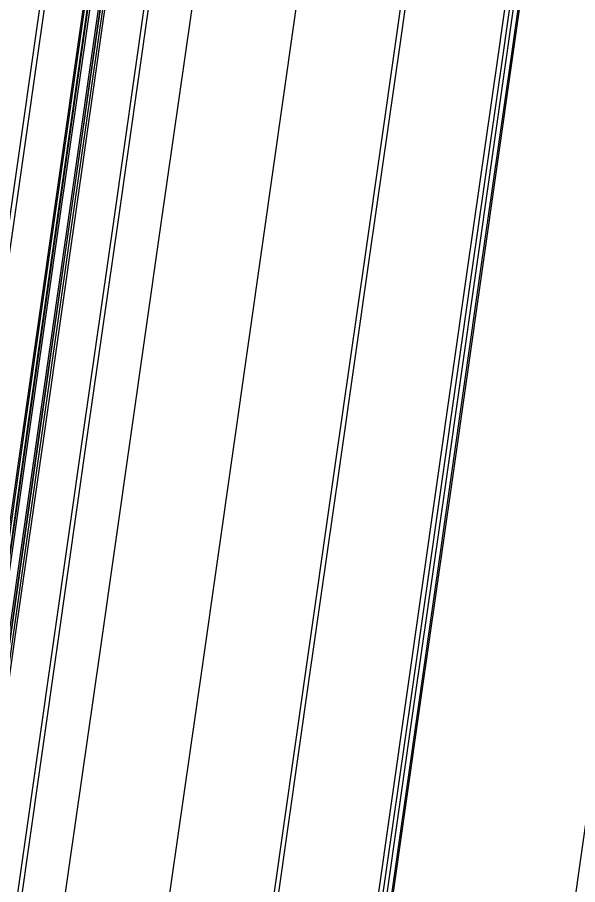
# Model space of a CAD drawing. Extents: x 1797478 to 1804836, y 246529 to 250952.
# Drawn here: x 1797985.5 to 1798050.6, y 249783.7 to 249884.5 of the extents above; entities that cross this region are included whole.
import ezdxf

# ---------------------------------------------------------------- set-up
doc = ezdxf.new("R2010")
doc.units = 0
for name, color, linetype in [('1', 7, 'Continuous'), ('DRAINAGE', 7, 'Continuous'), ('DTCH-LINFRSLP', 7, 'Continuous'), ('EDPV-LINE', 7, 'Continuous'), ('SHDR-UPAV', 7, 'Continuous')]:
    doc.layers.add(name, color=color, linetype=linetype)

msp = doc.modelspace()

# ---------------------------------------------------------------- linework, layer by layer
for points in [[(1797956.94, 249667.58), (1797960.07, 249689.52), (1797963.61, 249714.27), (1797967.15, 249739.02), (1797970.03, 249759.18), (1797970.68, 249763.77), (1797974.22, 249788.52), (1797977.75, 249813.27), (1797981.29, 249838.01), (1797984.83, 249862.76), (1797988.36, 249887.51), (1797988.91, 249891.34), (1797991.9, 249912.26), (1797995.44, 249937.02), (1797999.25, 249961.84), (1798003.48, 249986.58), (1798006.09, 250000.71), (1798008.12, 250011.25), (1798013.18, 250035.84), (1798018.66, 250060.34), (1798024.55, 250084.75), (1798030.85, 250109.05)], [(1797957.45, 249667.51), (1797960.59, 249689.45), (1797964.13, 249714.2), (1797967.66, 249738.95), (1797970.54, 249759.11), (1797971.2, 249763.69), (1797974.73, 249788.44), (1797978.27, 249813.19), (1797981.81, 249837.94), (1797985.35, 249862.69), (1797988.89, 249887.44), (1797989.43, 249891.27), (1797992.43, 249912.18), (1797995.97, 249936.94), (1797999.78, 249961.75), (1798004.01, 249986.49), (1798006.62, 250000.61), (1798008.66, 250011.15), (1798013.72, 250035.73), (1798019.19, 250060.22), (1798025.08, 250084.62), (1798031.38, 250108.91)], [(1797962.12, 249666.84), (1797965.25, 249688.78), (1797968.78, 249713.53), (1797972.31, 249738.28), (1797975.19, 249758.44), (1797975.84, 249763.03), (1797979.37, 249787.78), (1797982.89, 249812.53), (1797986.42, 249837.28), (1797989.93, 249862.03), (1797993.45, 249886.78), (1797994, 249890.61), (1797996.97, 249911.54), (1798000.49, 249936.29), (1798004.27, 249961.02), (1798008.47, 249985.69), (1798011.06, 249999.77), (1798013.09, 250010.27), (1798018.13, 250034.78), (1798023.59, 250059.2), (1798029.46, 250083.52), (1798035.74, 250107.74)], [(1797962.42, 249666.8), (1797965.55, 249688.74), (1797969.08, 249713.49), (1797972.61, 249738.24), (1797975.49, 249758.4), (1797976.14, 249762.99), (1797979.67, 249787.74), (1797983.19, 249812.49), (1797986.71, 249837.24), (1797990.23, 249861.99), (1797993.75, 249886.74), (1797994.29, 249890.57), (1797997.27, 249911.49), (1798000.79, 249936.25), (1798004.57, 249960.97), (1798008.76, 249985.63), (1798011.35, 249999.71), (1798013.38, 250010.22), (1798018.43, 250034.72), (1798023.88, 250059.13), (1798029.75, 250083.45), (1798036.03, 250107.66)], [(1797962.43, 249666.8), (1797965.56, 249688.74), (1797969.1, 249713.49), (1797972.63, 249738.24), (1797975.51, 249758.4), (1797976.17, 249762.98), (1797979.7, 249787.73), (1797983.24, 249812.48), (1797986.78, 249837.23), (1797990.32, 249861.98), (1797993.86, 249886.73), (1797994.4, 249890.56), (1797997.4, 249911.47), (1798000.94, 249936.22), (1798004.74, 249960.94), (1798008.95, 249985.6), (1798011.55, 249999.68), (1798013.58, 250010.18), (1798018.63, 250034.68), (1798024.08, 250059.08), (1798029.95, 250083.4), (1798036.23, 250107.61)], [(1797962.63, 249666.77), (1797965.77, 249688.71), (1797969.3, 249713.46), (1797972.84, 249738.21), (1797975.72, 249758.37), (1797976.37, 249762.95), (1797979.91, 249787.7), (1797983.45, 249812.45), (1797986.98, 249837.2), (1797990.52, 249861.95), (1797994.06, 249886.7), (1797994.6, 249890.53), (1797997.59, 249911.45), (1798001.13, 249936.2), (1798004.93, 249960.91), (1798009.14, 249985.57), (1798011.73, 249999.64), (1798013.76, 250010.14), (1798018.81, 250034.64), (1798024.26, 250059.04), (1798030.13, 250083.35), (1798036.4, 250107.56)], [(1797963.62, 249666.63), (1797966.76, 249688.57), (1797970.29, 249713.32), (1797973.83, 249738.06), (1797976.71, 249758.23), (1797977.36, 249762.81), (1797980.9, 249787.56), (1797984.44, 249812.31), (1797987.97, 249837.06), (1797991.51, 249861.81), (1797995.05, 249886.56), (1797995.59, 249890.39), (1797998.58, 249911.31), (1798002.12, 249936.05), (1798005.91, 249960.75), (1798010.12, 249985.39), (1798012.72, 249999.46), (1798014.75, 250009.95), (1798019.78, 250034.43), (1798025.24, 250058.82), (1798031.1, 250083.11), (1798037.37, 250107.3)], [(1797963.82, 249666.6), (1797966.95, 249688.54), (1797970.49, 249713.29), (1797974.03, 249738.04), (1797976.91, 249758.2), (1797977.56, 249762.79), (1797981.1, 249787.53), (1797984.63, 249812.28), (1797988.17, 249837.03), (1797991.71, 249861.78), (1797995.24, 249886.53), (1797995.79, 249890.36), (1797998.78, 249911.28), (1798002.32, 249936.02), (1798006.11, 249960.72), (1798010.32, 249985.35), (1798012.91, 249999.42), (1798014.94, 250009.91), (1798019.98, 250034.38), (1798025.43, 250058.77), (1798031.29, 250083.06), (1798037.56, 250107.25)], [(1797963.83, 249666.6), (1797966.96, 249688.54), (1797970.5, 249713.29), (1797974.03, 249738.04), (1797976.92, 249758.2), (1797977.57, 249762.78), (1797981.11, 249787.53), (1797984.65, 249812.28), (1797988.19, 249837.03), (1797991.73, 249861.78), (1797995.26, 249886.53), (1797995.81, 249890.36), (1797998.8, 249911.27), (1798002.35, 249936.02), (1798006.14, 249960.72), (1798010.35, 249985.35), (1798012.95, 249999.41), (1798014.98, 250009.9), (1798020.01, 250034.38), (1798025.46, 250058.76), (1798031.33, 250083.05), (1798037.6, 250107.24)], [(1797964.12, 249666.56), (1797967.25, 249688.5), (1797970.79, 249713.25), (1797974.32, 249737.99), (1797977.2, 249758.16), (1797977.86, 249762.74), (1797981.4, 249787.49), (1797984.93, 249812.24), (1797988.47, 249836.99), (1797992, 249861.74), (1797995.54, 249886.49), (1797996.09, 249890.32), (1797999.08, 249911.23), (1798002.62, 249935.98), (1798006.41, 249960.67), (1798010.61, 249985.3), (1798013.21, 249999.36), (1798015.24, 250009.85), (1798020.27, 250034.32), (1798025.72, 250058.7), (1798031.58, 250082.99), (1798037.85, 250107.17)], [(1797968.8, 249665.89), (1797971.93, 249687.83), (1797975.47, 249712.58), (1797979.01, 249737.33), (1797981.89, 249757.49), (1797982.54, 249762.07), (1797986.08, 249786.82), (1797989.62, 249811.57), (1797993.16, 249836.32), (1797996.7, 249861.07), (1798000.23, 249885.82), (1798000.78, 249889.64), (1798003.77, 249910.56), (1798007.31, 249935.3), (1798011.1, 249959.91), (1798015.29, 249984.46), (1798017.88, 249998.48), (1798019.9, 250008.93), (1798024.92, 250033.32), (1798030.35, 250057.63), (1798036.2, 250081.83), (1798042.45, 250105.94)], [(1797969.31, 249665.82), (1797972.45, 249687.75), (1797975.98, 249712.5), (1797979.52, 249737.25), (1797982.4, 249757.41), (1797983.06, 249762), (1797986.59, 249786.75), (1797990.13, 249811.5), (1797993.67, 249836.25), (1797997.2, 249860.99), (1798000.74, 249885.74), (1798001.28, 249889.57), (1798004.27, 249910.49), (1798007.81, 249935.23), (1798011.59, 249959.83), (1798015.78, 249984.37), (1798018.37, 249998.38), (1798020.39, 250008.84), (1798025.41, 250033.22), (1798030.84, 250057.51), (1798036.68, 250081.71), (1798042.92, 250105.81)], [(1797974.26, 249665.11), (1797977.4, 249687.05), (1797980.93, 249711.8), (1797984.47, 249736.54), (1797987.35, 249756.71), (1797988.01, 249761.29), (1797991.54, 249786.04), (1797995.08, 249810.79), (1797998.62, 249835.54), (1798002.15, 249860.29), (1798005.69, 249885.04), (1798006.23, 249888.87), (1798009.22, 249909.78), (1798012.76, 249934.51), (1798016.52, 249959.03), (1798020.7, 249983.49), (1798023.28, 249997.45), (1798025.29, 250007.87), (1798030.29, 250032.17), (1798035.71, 250056.38), (1798041.53, 250080.5), (1798047.75, 250104.52)], [(1797974.26, 249665.11), (1797977.4, 249687.05), (1797980.93, 249711.8), (1797984.47, 249736.54), (1797987.35, 249756.71), (1797988.01, 249761.29), (1797991.54, 249786.04), (1797995.08, 249810.79), (1797998.62, 249835.54), (1798002.15, 249860.29), (1798005.69, 249885.04), (1798006.23, 249888.87), (1798009.22, 249909.78), (1798012.76, 249934.51), (1798016.52, 249959.03), (1798020.7, 249983.49), (1798023.28, 249997.45), (1798025.29, 250007.87), (1798030.29, 250032.17), (1798035.71, 250056.38), (1798041.53, 250080.5), (1798047.75, 250104.52)], [(1797974.26, 249665.11), (1797977.4, 249687.05), (1797980.93, 249711.8), (1797984.47, 249736.54), (1797987.35, 249756.71), (1797988.01, 249761.29), (1797991.54, 249786.04), (1797995.08, 249810.79), (1797998.62, 249835.54), (1798002.15, 249860.29), (1798005.69, 249885.04), (1798006.23, 249888.87), (1798009.22, 249909.78), (1798012.76, 249934.51), (1798016.52, 249959.03), (1798020.7, 249983.49), (1798023.28, 249997.45), (1798025.29, 250007.87), (1798030.29, 250032.17), (1798035.71, 250056.38), (1798041.53, 250080.5), (1798047.75, 250104.52)], [(1797974.26, 249665.11), (1797977.4, 249687.05), (1797980.93, 249711.8), (1797984.47, 249736.54), (1797987.35, 249756.71), (1797988.01, 249761.29), (1797991.54, 249786.04), (1797995.08, 249810.79), (1797998.62, 249835.54), (1798002.15, 249860.29), (1798005.69, 249885.04), (1798006.23, 249888.87), (1798009.22, 249909.78), (1798012.76, 249934.51), (1798016.52, 249959.03), (1798020.7, 249983.49), (1798023.28, 249997.45), (1798025.29, 250007.87), (1798030.29, 250032.17), (1798035.71, 250056.38), (1798041.53, 250080.5), (1798047.75, 250104.52)], [(1797974.26, 249665.11), (1797977.4, 249687.05), (1797980.93, 249711.8), (1797984.47, 249736.54), (1797987.35, 249756.71), (1797988.01, 249761.29), (1797991.54, 249786.04), (1797995.08, 249810.79), (1797998.62, 249835.54), (1798002.15, 249860.29), (1798005.69, 249885.04), (1798006.23, 249888.87), (1798009.22, 249909.78), (1798012.76, 249934.51), (1798016.52, 249959.03), (1798020.7, 249983.49), (1798023.28, 249997.45), (1798025.29, 250007.87), (1798030.29, 250032.17), (1798035.71, 250056.38), (1798041.53, 250080.5), (1798047.75, 250104.52)], [(1797986.14, 249663.41), (1797989.28, 249685.35), (1797992.81, 249710.1), (1797996.35, 249734.85), (1797999.23, 249755.01), (1797999.89, 249759.6), (1798003.42, 249784.34), (1798006.96, 249809.09), (1798010.49, 249833.84), (1798014.03, 249858.59), (1798017.57, 249883.34), (1798018.11, 249887.17), (1798021.1, 249908.09), (1798024.64, 249932.79), (1798028.37, 249957.11), (1798032.51, 249981.37), (1798035.07, 249995.22), (1798037.07, 250005.55), (1798042.03, 250029.65), (1798047.39, 250053.67), (1798053.17, 250077.59), (1798059.34, 250101.41)], [(1797986.14, 249663.41), (1797989.28, 249685.35), (1797992.81, 249710.1), (1797996.35, 249734.85), (1797999.23, 249755.01), (1797999.89, 249759.6), (1798003.42, 249784.34), (1798006.96, 249809.09), (1798010.49, 249833.84), (1798014.03, 249858.59), (1798017.57, 249883.34), (1798018.11, 249887.17), (1798021.1, 249908.09), (1798024.64, 249932.79), (1798028.37, 249957.11), (1798032.51, 249981.37), (1798035.07, 249995.22), (1798037.07, 250005.55), (1798042.03, 250029.65), (1798047.39, 250053.67), (1798053.17, 250077.59), (1798059.34, 250101.41)], [(1797986.14, 249663.41), (1797989.28, 249685.35), (1797992.81, 249710.1), (1797996.35, 249734.85), (1797999.23, 249755.01), (1797999.89, 249759.6), (1798003.42, 249784.34), (1798006.96, 249809.09), (1798010.49, 249833.84), (1798014.03, 249858.59), (1798017.57, 249883.34), (1798018.11, 249887.17), (1798021.1, 249908.09), (1798024.64, 249932.79), (1798028.37, 249957.11), (1798032.51, 249981.37), (1798035.07, 249995.22), (1798037.07, 250005.55), (1798042.03, 250029.65), (1798047.39, 250053.67), (1798053.17, 250077.59), (1798059.34, 250101.41)], [(1797986.14, 249663.41), (1797989.28, 249685.35), (1797992.81, 249710.1), (1797996.35, 249734.85), (1797999.23, 249755.01), (1797999.89, 249759.6), (1798003.42, 249784.34), (1798006.96, 249809.09), (1798010.49, 249833.84), (1798014.03, 249858.59), (1798017.57, 249883.34), (1798018.11, 249887.17), (1798021.1, 249908.09), (1798024.64, 249932.79), (1798028.37, 249957.11), (1798032.51, 249981.37), (1798035.07, 249995.22), (1798037.07, 250005.55), (1798042.03, 250029.65), (1798047.39, 250053.67), (1798053.17, 250077.59), (1798059.34, 250101.41)], [(1797998.02, 249661.71), (1798001.16, 249683.65), (1798004.69, 249708.4), (1798008.23, 249733.15), (1798011.11, 249753.31), (1798011.77, 249757.9), (1798015.3, 249782.65), (1798018.84, 249807.4), (1798022.37, 249832.14), (1798025.91, 249856.89), (1798029.45, 249881.64), (1798029.99, 249885.47), (1798032.98, 249906.39), (1798036.51, 249931.07), (1798040.21, 249955.19), (1798044.32, 249979.25), (1798046.86, 249992.98), (1798048.84, 250003.23), (1798053.76, 250027.13), (1798059.08, 250050.95), (1798064.81, 250074.67), (1798070.93, 250098.3)], [(1797998.02, 249661.71), (1798001.16, 249683.65), (1798004.69, 249708.4), (1798008.23, 249733.15), (1798011.11, 249753.31), (1798011.77, 249757.9), (1798015.3, 249782.65), (1798018.84, 249807.4), (1798022.37, 249832.14), (1798025.91, 249856.89), (1798029.45, 249881.64), (1798029.99, 249885.47), (1798032.98, 249906.39), (1798036.51, 249931.07), (1798040.21, 249955.19), (1798044.32, 249979.25), (1798046.86, 249992.98), (1798048.84, 250003.23), (1798053.76, 250027.13), (1798059.08, 250050.95), (1798064.81, 250074.67), (1798070.93, 250098.3)], [(1797998.02, 249661.71), (1798001.16, 249683.65), (1798004.69, 249708.4), (1798008.23, 249733.15), (1798011.11, 249753.31), (1798011.77, 249757.9), (1798015.3, 249782.65), (1798018.84, 249807.4), (1798022.37, 249832.14), (1798025.91, 249856.89), (1798029.45, 249881.64), (1798029.99, 249885.47), (1798032.98, 249906.39), (1798036.51, 249931.07), (1798040.21, 249955.19), (1798044.32, 249979.25), (1798046.86, 249992.98), (1798048.84, 250003.23), (1798053.76, 250027.13), (1798059.08, 250050.95), (1798064.81, 250074.67), (1798070.93, 250098.3)], [(1797998.02, 249661.71), (1798001.16, 249683.65), (1798004.69, 249708.4), (1798008.23, 249733.15), (1798011.11, 249753.31), (1798011.77, 249757.9), (1798015.3, 249782.65), (1798018.84, 249807.4), (1798022.37, 249832.14), (1798025.91, 249856.89), (1798029.45, 249881.64), (1798029.99, 249885.47), (1798032.98, 249906.39), (1798036.51, 249931.07), (1798040.21, 249955.19), (1798044.32, 249979.25), (1798046.86, 249992.98), (1798048.84, 250003.23), (1798053.76, 250027.13), (1798059.08, 250050.95), (1798064.81, 250074.67), (1798070.93, 250098.3)], [(1797998.02, 249661.71), (1798001.16, 249683.65), (1798004.69, 249708.4), (1798008.23, 249733.15), (1798011.11, 249753.31), (1798011.77, 249757.9), (1798015.3, 249782.65), (1798018.84, 249807.4), (1798022.37, 249832.14), (1798025.91, 249856.89), (1798029.45, 249881.64), (1798029.99, 249885.47), (1798032.98, 249906.39), (1798036.51, 249931.07), (1798040.21, 249955.19), (1798044.32, 249979.25), (1798046.86, 249992.98), (1798048.84, 250003.23), (1798053.76, 250027.13), (1798059.08, 250050.95), (1798064.81, 250074.67), (1798070.93, 250098.3)], [(1797998.53, 249661.64), (1798001.66, 249683.58), (1798005.2, 249708.33), (1798008.74, 249733.08), (1798011.62, 249753.24), (1798012.27, 249757.83), (1798015.81, 249782.57), (1798019.35, 249807.32), (1798022.89, 249832.07), (1798026.43, 249856.82), (1798029.97, 249881.57), (1798030.52, 249885.4), (1798033.51, 249906.32), (1798037.04, 249930.99), (1798040.75, 249955.11), (1798044.86, 249979.15), (1798047.39, 249992.88), (1798049.37, 250003.13), (1798054.29, 250027.02), (1798059.61, 250050.83), (1798065.33, 250074.54), (1798071.46, 250098.16)], [(1798013.57, 249681.88), (1798017.1, 249706.63), (1798020.64, 249731.38), (1798023.52, 249751.54), (1798024.18, 249756.12), (1798027.71, 249780.87), (1798031.25, 249805.62), (1798034.79, 249830.37), (1798038.33, 249855.12), (1798041.87, 249879.87), (1798042.41, 249883.7), (1798045.41, 249904.62), (1798048.93, 249929.27), (1798052.61, 249953.18), (1798056.69, 249977.03), (1798059.2, 249990.64), (1798061.17, 250000.8), (1798066.04, 250024.5), (1798071.32, 250048.11), (1798076.99, 250071.62), (1798083.07, 250095.04)], [(1798014.03, 249681.81), (1798017.56, 249706.56), (1798021.1, 249731.31), (1798023.98, 249751.47), (1798024.63, 249756.06), (1798028.17, 249780.81), (1798031.71, 249805.56), (1798035.24, 249830.31), (1798038.78, 249855.05), (1798042.32, 249879.8), (1798042.86, 249883.63), (1798045.85, 249904.55), (1798049.38, 249929.21), (1798053.05, 249953.11), (1798057.12, 249976.95), (1798059.63, 249990.56), (1798061.59, 250000.72), (1798066.47, 250024.41), (1798071.75, 250048.01), (1798077.42, 250071.52), (1798083.49, 250094.93)], [(1798014.54, 249681.74), (1798018.08, 249706.49), (1798021.61, 249731.24), (1798024.49, 249751.4), (1798025.15, 249755.99), (1798028.69, 249780.73), (1798032.22, 249805.48), (1798035.76, 249830.23), (1798039.3, 249854.98), (1798042.84, 249879.73), (1798043.39, 249883.56), (1798046.38, 249904.48), (1798049.91, 249929.13), (1798053.58, 249953.02), (1798057.65, 249976.85), (1798060.17, 249990.46), (1798062.13, 250000.61), (1798067, 250024.29), (1798072.28, 250047.88), (1798077.95, 250071.39), (1798084.01, 250094.79)]]:
    msp.add_lwpolyline(points)
at = {"layer": '1'}
msp.add_lwpolyline([(1797986.14, 249663.41), (1797989.28, 249685.35), (1797992.81, 249710.1), (1797996.35, 249734.85), (1797999.23, 249755.01), (1797999.89, 249759.6), (1798003.42, 249784.34), (1798006.96, 249809.09), (1798010.49, 249833.84), (1798014.03, 249858.59), (1798017.57, 249883.34), (1798018.11, 249887.17), (1798021.1, 249908.09), (1798024.64, 249932.79), (1798028.37, 249957.11), (1798032.51, 249981.37), (1798035.07, 249995.22), (1798037.07, 250005.55), (1798042.03, 250029.65), (1798047.39, 250053.67), (1798053.17, 250077.59), (1798059.34, 250101.41)], dxfattribs=at)
at = {"layer": 'DRAINAGE'}
for points in [[(1797962.12, 249666.84), (1797965.25, 249688.78), (1797968.78, 249713.53), (1797972.31, 249738.28), (1797975.19, 249758.44), (1797975.84, 249763.03), (1797979.37, 249787.78), (1797982.89, 249812.53), (1797986.42, 249837.28), (1797989.93, 249862.03), (1797993.45, 249886.78), (1797994, 249890.61), (1797996.97, 249911.54), (1798000.49, 249936.29), (1798004.27, 249961.02), (1798008.47, 249985.69), (1798011.06, 249999.77), (1798013.09, 250010.27), (1798018.13, 250034.78), (1798023.59, 250059.2), (1798029.46, 250083.52), (1798035.74, 250107.74)], [(1797964.12, 249666.56), (1797967.25, 249688.5), (1797970.79, 249713.25), (1797974.32, 249737.99), (1797977.2, 249758.16), (1797977.86, 249762.74), (1797981.4, 249787.49), (1797984.93, 249812.24), (1797988.47, 249836.99), (1797992, 249861.74), (1797995.54, 249886.49), (1797996.09, 249890.32), (1797999.08, 249911.23), (1798002.62, 249935.98), (1798006.41, 249960.67), (1798010.61, 249985.3), (1798013.21, 249999.36), (1798015.24, 250009.85), (1798020.27, 250034.32), (1798025.72, 250058.7), (1798031.58, 250082.99), (1798037.85, 250107.17)]]:
    msp.add_lwpolyline(points, dxfattribs=at)
at = {"layer": 'DTCH-LINFRSLP'}
msp.add_lwpolyline([(1798035.51, 249678.74), (1798039.04, 249703.49), (1798042.58, 249728.24), (1798045.46, 249748.4), (1798046.12, 249752.99), (1798049.65, 249777.74), (1798053.19, 249802.49), (1798056.72, 249827.24), (1798060.26, 249851.98), (1798063.8, 249876.73), (1798064.34, 249880.56), (1798067.33, 249901.48), (1798070.85, 249926.09), (1798074.47, 249949.64), (1798078.48, 249973.12), (1798080.95, 249986.52), (1798082.89, 249996.52), (1798087.69, 250019.85), (1798092.88, 250043.1), (1798098.47, 250066.25), (1798104.45, 250089.31)], dxfattribs=at)
at = {"layer": 'EDPV-LINE'}
for points in [[(1797962.12, 249666.84), (1797965.25, 249688.78), (1797968.78, 249713.53), (1797972.31, 249738.28), (1797975.19, 249758.44), (1797975.84, 249763.03), (1797979.37, 249787.78), (1797982.89, 249812.53), (1797986.42, 249837.28), (1797989.93, 249862.03), (1797993.45, 249886.78), (1797994, 249890.61), (1797996.97, 249911.54), (1798000.49, 249936.29), (1798004.27, 249961.02), (1798008.47, 249985.69), (1798011.06, 249999.77), (1798013.09, 250010.27), (1798018.13, 250034.78), (1798023.59, 250059.2), (1798029.46, 250083.52), (1798035.74, 250107.74)], [(1797964.12, 249666.56), (1797967.25, 249688.5), (1797970.79, 249713.25), (1797974.32, 249737.99), (1797977.2, 249758.16), (1797977.86, 249762.74), (1797981.4, 249787.49), (1797984.93, 249812.24), (1797988.47, 249836.99), (1797992, 249861.74), (1797995.54, 249886.49), (1797996.09, 249890.32), (1797999.08, 249911.23), (1798002.62, 249935.98), (1798006.41, 249960.67), (1798010.61, 249985.3), (1798013.21, 249999.36), (1798015.24, 250009.85), (1798020.27, 250034.32), (1798025.72, 250058.7), (1798031.58, 250082.99), (1798037.85, 250107.17)], [(1797974.26, 249665.11), (1797977.4, 249687.05), (1797980.93, 249711.8), (1797984.47, 249736.54), (1797987.35, 249756.71), (1797988.01, 249761.29), (1797991.54, 249786.04), (1797995.08, 249810.79), (1797998.62, 249835.54), (1798002.15, 249860.29), (1798005.69, 249885.04), (1798006.23, 249888.87), (1798009.22, 249909.78), (1798012.76, 249934.51), (1798016.52, 249959.03), (1798020.7, 249983.49), (1798023.28, 249997.45), (1798025.29, 250007.87), (1798030.29, 250032.17), (1798035.71, 250056.38), (1798041.53, 250080.5), (1798047.75, 250104.52)], [(1797998.02, 249661.71), (1798001.16, 249683.65), (1798004.69, 249708.4), (1798008.23, 249733.15), (1798011.11, 249753.31), (1798011.77, 249757.9), (1798015.3, 249782.65), (1798018.84, 249807.4), (1798022.37, 249832.14), (1798025.91, 249856.89), (1798029.45, 249881.64), (1798029.99, 249885.47), (1798032.98, 249906.39), (1798036.51, 249931.07), (1798040.21, 249955.19), (1798044.32, 249979.25), (1798046.86, 249992.98), (1798048.84, 250003.23), (1798053.76, 250027.13), (1798059.08, 250050.95), (1798064.81, 250074.67), (1798070.93, 250098.3)], [(1797998.02, 249661.71), (1798001.16, 249683.65), (1798004.69, 249708.4), (1798008.23, 249733.15), (1798011.11, 249753.31), (1798011.77, 249757.9), (1798015.3, 249782.65), (1798018.84, 249807.4), (1798022.37, 249832.14), (1798025.91, 249856.89), (1798029.45, 249881.64), (1798029.99, 249885.47), (1798032.98, 249906.39), (1798036.51, 249931.07), (1798040.21, 249955.19), (1798044.32, 249979.25), (1798046.86, 249992.98), (1798048.84, 250003.23), (1798053.76, 250027.13), (1798059.08, 250050.95), (1798064.81, 250074.67), (1798070.93, 250098.3)]]:
    msp.add_lwpolyline(points, dxfattribs=at)
at = {"layer": 'SHDR-UPAV'}
for points in [[(1797961.89, 249666.88), (1797965.02, 249688.82), (1797968.56, 249713.56), (1797972.1, 249738.31), (1797974.98, 249758.48), (1797975.63, 249763.06), (1797979.17, 249787.81), (1797982.7, 249812.56), (1797986.24, 249837.31), (1797989.78, 249862.06), (1797993.31, 249886.8), (1797993.86, 249890.63), (1797996.85, 249911.55), (1798000.39, 249936.3), (1798004.19, 249961.03), (1798008.4, 249985.7), (1798011, 249999.78), (1798013.03, 250010.29), (1798018.07, 250034.79), (1798023.53, 250059.21), (1798029.4, 250083.53), (1798035.68, 250107.76)], [(1797961.89, 249666.88), (1797965.02, 249688.82), (1797968.56, 249713.56), (1797972.1, 249738.31), (1797974.98, 249758.48), (1797975.63, 249763.06), (1797979.17, 249787.81), (1797982.7, 249812.56), (1797986.24, 249837.31), (1797989.78, 249862.06), (1797993.31, 249886.8), (1797993.86, 249890.63), (1797996.85, 249911.55), (1798000.39, 249936.3), (1798004.19, 249961.03), (1798008.4, 249985.7), (1798011, 249999.78), (1798013.03, 250010.29), (1798018.07, 250034.79), (1798023.53, 250059.21), (1798029.4, 250083.53), (1798035.68, 250107.76)], [(1797964.36, 249666.52), (1797967.5, 249688.46), (1797971.03, 249713.21), (1797974.57, 249737.96), (1797977.45, 249758.12), (1797978.11, 249762.71), (1797981.64, 249787.46), (1797985.18, 249812.2), (1797988.72, 249836.95), (1797992.25, 249861.7), (1797995.79, 249886.45), (1797996.34, 249890.28), (1797999.32, 249911.2), (1798002.86, 249935.95), (1798006.65, 249960.63), (1798010.86, 249985.26), (1798013.45, 249999.32), (1798015.48, 250009.8), (1798020.52, 250034.27), (1798025.97, 250058.65), (1798031.83, 250082.93), (1798038.09, 250107.11)], [(1797964.36, 249666.52), (1797967.5, 249688.46), (1797971.03, 249713.21), (1797974.57, 249737.96), (1797977.45, 249758.12), (1797978.11, 249762.71), (1797981.64, 249787.46), (1797985.18, 249812.2), (1797988.72, 249836.95), (1797992.25, 249861.7), (1797995.79, 249886.45), (1797996.34, 249890.28), (1797999.32, 249911.2), (1798002.86, 249935.95), (1798006.65, 249960.63), (1798010.86, 249985.26), (1798013.45, 249999.32), (1798015.48, 250009.8), (1798020.52, 250034.27), (1798025.97, 250058.65), (1798031.83, 250082.93), (1798038.09, 250107.11)], [(1798013.04, 249681.95), (1798016.57, 249706.7), (1798020.11, 249731.45), (1798022.99, 249751.61), (1798023.64, 249756.2), (1798027.18, 249780.95), (1798030.72, 249805.7), (1798034.25, 249830.45), (1798037.79, 249855.2), (1798041.33, 249879.94), (1798041.87, 249883.77), (1798044.86, 249904.69), (1798048.39, 249929.35), (1798052.06, 249953.27), (1798056.14, 249977.13), (1798058.65, 249990.75), (1798060.61, 250000.91), (1798065.49, 250024.62), (1798070.77, 250048.23), (1798076.45, 250071.76), (1798082.52, 250095.19)], [(1798013.04, 249681.95), (1798016.57, 249706.7), (1798020.11, 249731.45), (1798022.99, 249751.61), (1798023.64, 249756.2), (1798027.18, 249780.95), (1798030.72, 249805.7), (1798034.25, 249830.45), (1798037.79, 249855.2), (1798041.33, 249879.94), (1798041.87, 249883.77), (1798044.86, 249904.69), (1798048.39, 249929.35), (1798052.06, 249953.27), (1798056.14, 249977.13), (1798058.65, 249990.75), (1798060.61, 250000.91), (1798065.49, 250024.62), (1798070.77, 250048.23), (1798076.45, 250071.76), (1798082.52, 250095.19)], [(1798014.72, 249681.71), (1798018.26, 249706.46), (1798021.79, 249731.21), (1798024.67, 249751.37), (1798025.33, 249755.96), (1798028.86, 249780.71), (1798032.4, 249805.46), (1798035.94, 249830.21), (1798039.47, 249854.96), (1798043.01, 249879.7), (1798043.56, 249883.53), (1798046.54, 249904.45), (1798050.07, 249929.11), (1798053.74, 249953), (1798057.81, 249976.83), (1798060.32, 249990.43), (1798062.28, 250000.58), (1798067.15, 250024.26), (1798072.43, 250047.85), (1798078.1, 250071.35), (1798084.16, 250094.75)]]:
    msp.add_lwpolyline(points, dxfattribs=at)

doc.saveas('drawing.dxf')
